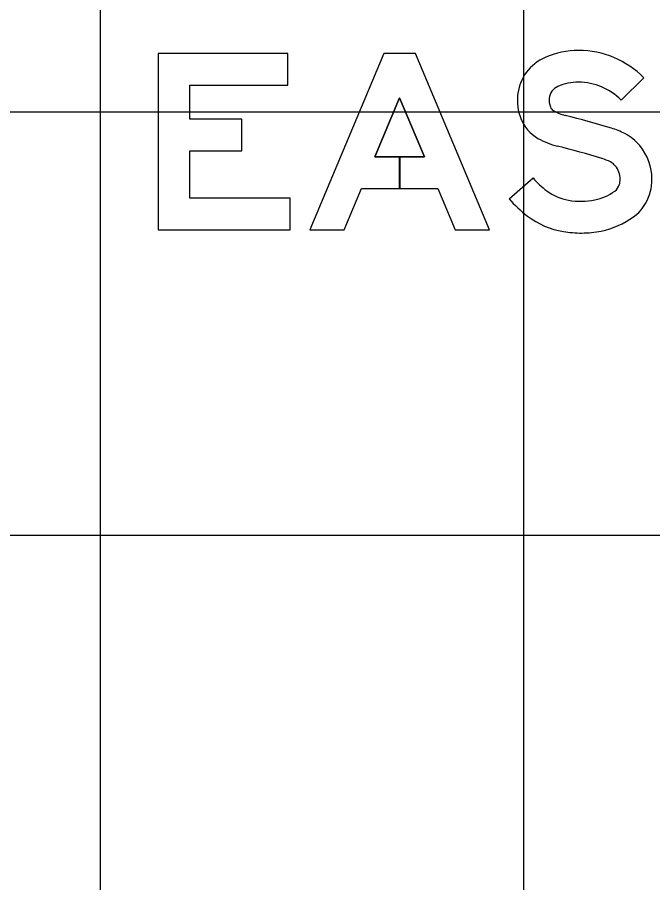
# Model space of a CAD drawing. Extents: x 1797809 to 2198143, y 249608 to 1237864.
# Drawn here: x 2196320.314 to 2196323.316, y 1237197.463 to 1237201.552 of the extents above; entities that cross this region are included whole.
import ezdxf

# ---------------------------------------------------------------- set-up
doc = ezdxf.new("R2010")
doc.units = 0
for name, color, linetype in [('GSBWFILL', 7, 'Continuous'), ('GSCOLORFILL', 7, 'Continuous'), ('GSOUTLINE', 7, 'Continuous'), ('GSSHT', 7, 'Continuous')]:
    doc.layers.add(name, color=color, linetype=linetype)

msp = doc.modelspace()

# ---------------------------------------------------------------- linework, layer by layer
at = {"layer": 'GSBWFILL'}
for points in [[(2196321.6034, 1237200.6977), (2196321.1284, 1237200.6977), (2196321.1284, 1237200.9218), (2196321.3742, 1237200.9218), (2196321.3742, 1237201.0718), (2196321.1284, 1237201.0718), (2196321.1284, 1237201.231), (2196321.5909, 1237201.231), (2196321.5909, 1237201.381), (2196320.9784, 1237201.381), (2196320.9784, 1237200.5477), (2196321.6034, 1237200.5477)], [(2196322.2371, 1237200.8935), (2196322.1201, 1237200.8935), (2196322.1201, 1237200.7435), (2196322.3001, 1237200.7435), (2196322.3823, 1237200.5477), (2196322.545, 1237200.5477), (2196322.195, 1237201.381), (2196322.045, 1237201.381), (2196321.695, 1237200.5477), (2196321.8577, 1237200.5477), (2196321.94, 1237200.7435), (2196322.12, 1237200.7435), (2196322.12, 1237200.8935), (2196322.003, 1237200.8935), (2196322.12, 1237201.1722)]]:
    msp.add_lwpolyline(points, close=True, dxfattribs=at)
for points in [[(2196323.2733, 1237201.2663), (2196323.1662, 1237201.1613)], [(2196322.6367, 1237200.6953), (2196322.7502, 1237200.7934)]]:
    msp.add_lwpolyline(points, dxfattribs=at)
for centre, major_axis, start_param, end_param in [((2196322.9655, 1237200.9976), (0, 0.398), 0, 0.407095), ((2196322.9655, 1237200.9645), (0, 0.4311), 5.487912, 6.283185), ((2196322.8942, 1237201.163), (0, 0.2179), 0.407095, 1.468557), ((2196322.8942, 1237201.163), (0, 0.0679), 0.407095, 1.468557), ((2196322.9655, 1237200.9976), (0, 0.248), 0, 0.407095), ((2196322.9655, 1237200.9645), (0, 0.2811), 5.487912, 6.283185), ((2196322.9144, 1237201.1609), (0, 0.2382), 1.468557, 1.941238), ((2196322.9144, 1237201.1609), (0, 0.0882), 1.468557, 1.941238), ((2196322.866, 1237201.1421), (0, 0.0363), 1.941238, 2.621157), ((2196322.9521, 1237201.2923), (0, 0.2094), 2.621157, 2.899109), ((2196321.9306, 1237197.1624), (0, 4.0449), 5.984666, 6.040702), ((2196322.866, 1237201.1421), (0, 0.1863), 1.941238, 2.621157), ((2196323.0025, 1237200.6462), (0, 0.4), 5.812135, 5.984666), ((2196322.9521, 1237201.2923), (0, 0.3594), 2.621157, 2.899109), ((2196323.0832, 1237200.8045), (0, 0.2224), 5.402773, 5.812135), ((2196321.9306, 1237197.1624), (0, 3.8949), 5.984666, 6.040702), ((2196323.0624, 1237200.7873), (0, 0.2493), 4.712389, 5.402773), ((2196323.0025, 1237200.6462), (0, 0.25), 5.812135, 5.984666), ((2196323.0832, 1237200.8045), (0, 0.0724), 5.402773, 5.812135), ((2196323.0624, 1237200.7873), (0, 0.0993), 4.712389, 5.402773), ((2196323.076, 1237201.0748), (0, 0.4305), 2.283243, 2.489697), ((2196323.1039, 1237200.7768), (0, 0.0563), 3.771092, 4.424361), ((2196323.0685, 1237200.7873), (0, 0.0932), 4.424361, 4.712389), ((2196323.0685, 1237200.7873), (0, 0.2432), 4.424361, 4.712389), ((2196322.9552, 1237200.9165), (0, 0.2314), 2.489697, 2.979885), ((2196322.9928, 1237200.9294), (0, 0.245), 3.34483, 3.771092), ((2196323.1039, 1237200.7768), (0, 0.2063), 3.771092, 4.424361), ((2196323.076, 1237201.0748), (0, 0.5805), 2.283243, 2.489697), ((2196322.9804, 1237201.0711), (0, 0.388), 2.979885, 3.141593), ((2196322.9804, 1237200.9896), (0, 0.3065), 3.141593, 3.34483), ((2196322.9552, 1237200.9165), (0, 0.3814), 2.489697, 2.979885), ((2196322.9928, 1237200.9294), (0, 0.395), 3.34483, 3.771092), ((2196322.9804, 1237201.0711), (0, 0.538), 2.979885, 3.141593), ((2196322.9804, 1237200.9896), (0, 0.4565), 3.141593, 3.34483)]:
    msp.add_ellipse(centre, major_axis=major_axis, ratio=0.999999, start_param=start_param, end_param=end_param, dxfattribs=at)
at = {"layer": 'GSCOLORFILL'}
for points in [[(2196321.6034, 1237200.6977), (2196321.1284, 1237200.6977), (2196321.1284, 1237200.9218), (2196321.3742, 1237200.9218), (2196321.3742, 1237201.0718), (2196321.1284, 1237201.0718), (2196321.1284, 1237201.231), (2196321.5909, 1237201.231), (2196321.5909, 1237201.381), (2196320.9784, 1237201.381), (2196320.9784, 1237200.5477), (2196321.6034, 1237200.5477)], [(2196322.2371, 1237200.8935), (2196322.1201, 1237200.8935), (2196322.1201, 1237200.7435), (2196322.3001, 1237200.7435), (2196322.3823, 1237200.5477), (2196322.545, 1237200.5477), (2196322.195, 1237201.381), (2196322.045, 1237201.381), (2196321.695, 1237200.5477), (2196321.8577, 1237200.5477), (2196321.94, 1237200.7435), (2196322.12, 1237200.7435), (2196322.12, 1237200.8935), (2196322.003, 1237200.8935), (2196322.12, 1237201.1722)]]:
    msp.add_lwpolyline(points, close=True, dxfattribs=at)
for points in [[(2196323.2733, 1237201.2663), (2196323.1662, 1237201.1613)], [(2196322.6367, 1237200.6953), (2196322.7502, 1237200.7934)]]:
    msp.add_lwpolyline(points, dxfattribs=at)
for centre, major_axis, start_param, end_param in [((2196322.9655, 1237200.9976), (0, 0.398), 0, 0.407095), ((2196322.9655, 1237200.9645), (0, 0.4311), 5.487912, 6.283185), ((2196322.8942, 1237201.163), (0, 0.2179), 0.407095, 1.468557), ((2196322.8942, 1237201.163), (0, 0.0679), 0.407095, 1.468557), ((2196322.9655, 1237200.9976), (0, 0.248), 0, 0.407095), ((2196322.9655, 1237200.9645), (0, 0.2811), 5.487912, 6.283185), ((2196322.9144, 1237201.1609), (0, 0.2382), 1.468557, 1.941238), ((2196322.9144, 1237201.1609), (0, 0.0882), 1.468557, 1.941238), ((2196322.866, 1237201.1421), (0, 0.0363), 1.941238, 2.621157), ((2196322.9521, 1237201.2923), (0, 0.2094), 2.621157, 2.899109), ((2196321.9306, 1237197.1624), (0, 4.0449), 5.984666, 6.040702), ((2196322.866, 1237201.1421), (0, 0.1863), 1.941238, 2.621157), ((2196323.0025, 1237200.6462), (0, 0.4), 5.812135, 5.984666), ((2196322.9521, 1237201.2923), (0, 0.3594), 2.621157, 2.899109), ((2196323.0832, 1237200.8045), (0, 0.2224), 5.402773, 5.812135), ((2196321.9306, 1237197.1624), (0, 3.8949), 5.984666, 6.040702), ((2196323.0624, 1237200.7873), (0, 0.2493), 4.712389, 5.402773), ((2196323.0025, 1237200.6462), (0, 0.25), 5.812135, 5.984666), ((2196323.0832, 1237200.8045), (0, 0.0724), 5.402773, 5.812135), ((2196323.0624, 1237200.7873), (0, 0.0993), 4.712389, 5.402773), ((2196323.076, 1237201.0748), (0, 0.4305), 2.283243, 2.489697), ((2196323.1039, 1237200.7768), (0, 0.0563), 3.771092, 4.424361), ((2196323.0685, 1237200.7873), (0, 0.0932), 4.424361, 4.712389), ((2196323.0685, 1237200.7873), (0, 0.2432), 4.424361, 4.712389), ((2196322.9552, 1237200.9165), (0, 0.2314), 2.489697, 2.979885), ((2196322.9928, 1237200.9294), (0, 0.245), 3.34483, 3.771092), ((2196323.1039, 1237200.7768), (0, 0.2063), 3.771092, 4.424361), ((2196323.076, 1237201.0748), (0, 0.5805), 2.283243, 2.489697), ((2196322.9804, 1237201.0711), (0, 0.388), 2.979885, 3.141593), ((2196322.9804, 1237200.9896), (0, 0.3065), 3.141593, 3.34483), ((2196322.9552, 1237200.9165), (0, 0.3814), 2.489697, 2.979885), ((2196322.9928, 1237200.9294), (0, 0.395), 3.34483, 3.771092), ((2196322.9804, 1237201.0711), (0, 0.538), 2.979885, 3.141593), ((2196322.9804, 1237200.9896), (0, 0.4565), 3.141593, 3.34483)]:
    msp.add_ellipse(centre, major_axis=major_axis, ratio=0.999999, start_param=start_param, end_param=end_param, dxfattribs=at)
at = {"layer": 'GSOUTLINE'}
for points in [[(2196321.6034, 1237200.6977), (2196321.1284, 1237200.6977), (2196321.1284, 1237200.9218), (2196321.3742, 1237200.9218), (2196321.3742, 1237201.0718), (2196321.1284, 1237201.0718), (2196321.1284, 1237201.231), (2196321.5909, 1237201.231), (2196321.5909, 1237201.381), (2196320.9784, 1237201.381), (2196320.9784, 1237200.5477), (2196321.6034, 1237200.5477)], [(2196321.94, 1237200.7435), (2196322.3001, 1237200.7435), (2196322.3823, 1237200.5477), (2196322.545, 1237200.5477), (2196322.195, 1237201.381), (2196322.045, 1237201.381), (2196321.695, 1237200.5477), (2196321.8577, 1237200.5477)], [(2196322.2371, 1237200.8935), (2196322.12, 1237201.1722), (2196322.003, 1237200.8935)]]:
    msp.add_lwpolyline(points, close=True, dxfattribs=at)
for points in [[(2196323.2733, 1237201.2663), (2196323.1662, 1237201.1613)], [(2196322.6367, 1237200.6953), (2196322.7502, 1237200.7934)]]:
    msp.add_lwpolyline(points, dxfattribs=at)
for centre, major_axis, start_param, end_param in [((2196322.9655, 1237200.9976), (0, 0.398), 0, 0.407095), ((2196322.9655, 1237200.9645), (0, 0.4311), 5.487912, 6.283185), ((2196322.8942, 1237201.163), (0, 0.2179), 0.407095, 1.468557), ((2196322.8942, 1237201.163), (0, 0.0679), 0.407095, 1.468557), ((2196322.9655, 1237200.9976), (0, 0.248), 0, 0.407095), ((2196322.9655, 1237200.9645), (0, 0.2811), 5.487912, 6.283185), ((2196322.9144, 1237201.1609), (0, 0.2382), 1.468557, 1.941238), ((2196322.9144, 1237201.1609), (0, 0.0882), 1.468557, 1.941238), ((2196322.866, 1237201.1421), (0, 0.0363), 1.941238, 2.621157), ((2196322.9521, 1237201.2923), (0, 0.2094), 2.621157, 2.899109), ((2196321.9306, 1237197.1624), (0, 4.0449), 5.984666, 6.040702), ((2196322.866, 1237201.1421), (0, 0.1863), 1.941238, 2.621157), ((2196323.0025, 1237200.6462), (0, 0.4), 5.812135, 5.984666), ((2196322.9521, 1237201.2923), (0, 0.3594), 2.621157, 2.899109), ((2196323.0832, 1237200.8045), (0, 0.2224), 5.402773, 5.812135), ((2196321.9306, 1237197.1624), (0, 3.8949), 5.984666, 6.040702), ((2196323.0624, 1237200.7873), (0, 0.2493), 4.712389, 5.402773), ((2196323.0025, 1237200.6462), (0, 0.25), 5.812135, 5.984666), ((2196323.0832, 1237200.8045), (0, 0.0724), 5.402773, 5.812135), ((2196323.0624, 1237200.7873), (0, 0.0993), 4.712389, 5.402773), ((2196323.076, 1237201.0748), (0, 0.4305), 2.283243, 2.489697), ((2196323.1039, 1237200.7768), (0, 0.0563), 3.771092, 4.424361), ((2196323.0685, 1237200.7873), (0, 0.0932), 4.424361, 4.712389), ((2196323.0685, 1237200.7873), (0, 0.2432), 4.424361, 4.712389), ((2196322.9552, 1237200.9165), (0, 0.2314), 2.489697, 2.979885), ((2196322.9928, 1237200.9294), (0, 0.245), 3.34483, 3.771092), ((2196323.1039, 1237200.7768), (0, 0.2063), 3.771092, 4.424361), ((2196323.076, 1237201.0748), (0, 0.5805), 2.283243, 2.489697), ((2196322.9804, 1237201.0711), (0, 0.388), 2.979885, 3.141593), ((2196322.9804, 1237200.9896), (0, 0.3065), 3.141593, 3.34483), ((2196322.9552, 1237200.9165), (0, 0.3814), 2.489697, 2.979885), ((2196322.9928, 1237200.9294), (0, 0.395), 3.34483, 3.771092), ((2196322.9804, 1237201.0711), (0, 0.538), 2.979885, 3.141593), ((2196322.9804, 1237200.9896), (0, 0.4565), 3.141593, 3.34483)]:
    msp.add_ellipse(centre, major_axis=major_axis, ratio=0.999999, start_param=start_param, end_param=end_param, dxfattribs=at)
at = {"layer": 'GSSHT'}
for p, q in [((2196320.7065, 1237163.1062), (2196320.7065, 1237223.1062)), ((2196322.7065, 1237163.1062), (2196322.7065, 1237223.1062)), ((2196264.7065, 1237201.1062), (2196394.7065, 1237201.1062)), ((2196264.7065, 1237199.1062), (2196394.7065, 1237199.1062))]:
    msp.add_line(p, q, dxfattribs=at)

doc.saveas('drawing.dxf')
